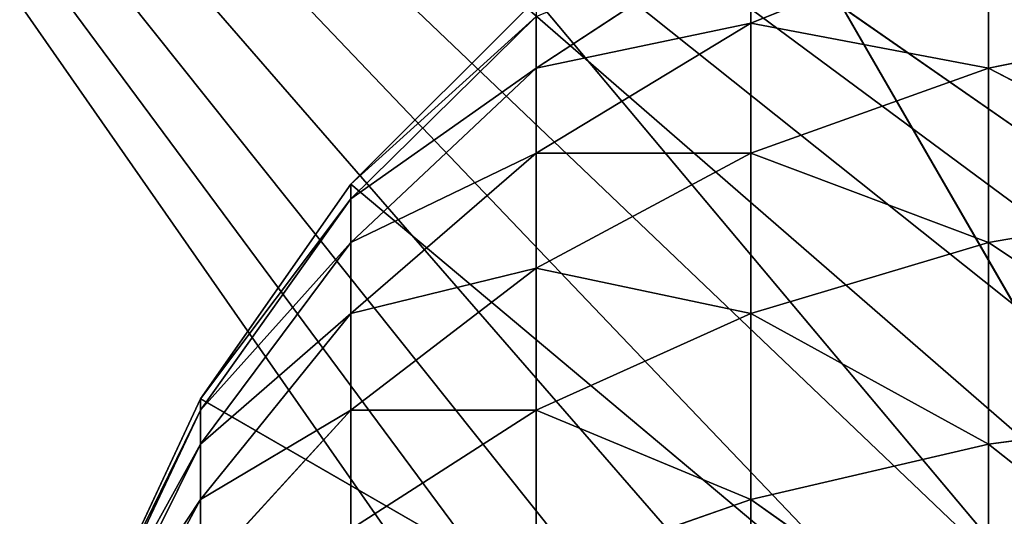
# Model space of a CAD drawing. Header units: centimetres. Extents: x 0.1 to 22.3, y 0.1 to 22.3.
# Tile 366 of 632: x 0.4402 to 0.5712, y 21.9002 to 21.9662. Entities that reach past the tile are written whole.
import ezdxf

# ---------------------------------------------------------------- set-up
doc = ezdxf.new("R2010")
doc.units = ezdxf.units.CM
doc.header["$LTSCALE"] = 2.54
doc.layers.get('0').update_dxf_attribs({"true_color": 0xff5454})

# ---------------------------------------------------------------- blocks, each defined once
blk = doc.blocks.new('Kosz na _mieci DELLA.STL')
at = {"color": 0}
for p, q in [((2.63747, 18.8158, 47.35), (0.33747, 22.1158, 47.35)), ((2.63747, 18.8158, 47.35), (0.33747, 22.1158, 47.35)), ((2.65267, 18.98945, 47.35), (0.33747, 22.1158, 47.35)), ((2.69778, 19.15782, 47.35), (0.33747, 22.1158, 47.35)), ((2.65267, 18.98945, 47.35), (0.33747, 22.1158, 47.35)), ((2.69778, 19.15782, 47.35), (0.33747, 22.1158, 47.35)), ((2.77145, 19.3158, 47.35), (0.33747, 22.1158, 47.35)), ((2.77145, 19.3158, 47.35), (0.33747, 22.1158, 47.35)), ((2.87143, 19.45859, 47.35), (0.33747, 22.1158, 47.35)), ((3.46383, 19.80061, 47.35), (0.33747, 22.1158, 47.35)), ((0.33747, 22.1158, 47.35), (3.29545, 19.75549, 47.35)), ((3.46383, 19.80061, 47.35), (0.33747, 22.1158, 47.35)), ((3.63747, 19.8158, 47.35), (0.33747, 22.1158, 47.35)), ((3.63747, 19.8158, 47.35), (0.33747, 22.1158, 47.35)), ((2.99469, 19.58185, 47.35), (0.33747, 22.1158, 47.35)), ((2.87143, 19.45859, 47.35), (0.33747, 22.1158, 47.35)), ((2.99469, 19.58185, 47.35), (0.33747, 22.1158, 47.35)), ((3.13747, 19.68183, 47.35), (0.33747, 22.1158, 47.35)), ((3.13747, 19.68183, 47.35), (0.33747, 22.1158, 47.35)), ((0.33747, 22.1158, 47.35), (3.29545, 19.75549, 47.35)), ((0.33747, 22.1158, 47.25), (2.63747, 18.8158, 47.25)), ((3.13747, 19.68183, 47.25), (0.33747, 22.1158, 47.25)), ((0.33747, 22.1158, 47.25), (3.29545, 19.75549, 47.25)), ((0.33747, 22.1158, 47.25), (3.29545, 19.75549, 47.25)), ((0.33747, 22.1158, 47.25), (3.46383, 19.80061, 47.25)), ((2.99469, 19.58185, 47.25), (0.33747, 22.1158, 47.25)), ((3.13747, 19.68183, 47.25), (0.33747, 22.1158, 47.25)), ((2.99469, 19.58185, 47.25), (0.33747, 22.1158, 47.25)), ((2.87143, 19.45859, 47.25), (0.33747, 22.1158, 47.25)), ((2.87143, 19.45859, 47.25), (0.33747, 22.1158, 47.25)), ((2.77145, 19.3158, 47.25), (0.33747, 22.1158, 47.25)), ((2.69778, 19.15782, 47.25), (0.33747, 22.1158, 47.25)), ((2.77145, 19.3158, 47.25), (0.33747, 22.1158, 47.25)), ((2.69778, 19.15782, 47.25), (0.33747, 22.1158, 47.25)), ((2.65267, 18.98945, 47.25), (0.33747, 22.1158, 47.25)), ((2.65267, 18.98945, 47.25), (0.33747, 22.1158, 47.25)), ((0.33747, 22.1158, 47.25), (2.63747, 18.8158, 47.25)), ((3.63747, 19.8158, 47.25), (0.33747, 22.1158, 47.25)), ((3.63747, 19.8158, 47.25), (0.33747, 22.1158, 47.25)), ((0.33747, 22.1158, 47.25), (3.46383, 19.80061, 47.25)), ((0.53747, 21.98901, 47.25), (0.63747, 21.8158, 47.25)), ((0.53747, 21.98901, 47.25), (0.63747, 21.8158, 47.25)), ((0.50892, 21.95977, 15.8976), (0.53747, 21.97856, 15.89076)), ((0.50892, 21.95977, 15.8976), (0.53747, 21.97856, 15.89076)), ((0.53747, 21.97856, 15.89076), (0.53747, 21.9658, 15.8634)), ((0.53747, 21.9658, 15.8634), (0.56907, 21.97856, 15.85603)), ((0.53747, 21.9658, 15.8634), (0.56907, 21.97856, 15.85603)), ((0.53747, 21.97856, 15.89076), (0.53747, 21.9658, 15.8634)), ((0.56907, 21.97856, 15.85603), (0.56907, 21.95977, 15.8292)), ((0.56907, 21.97856, 15.85603), (0.56907, 21.95977, 15.8292)), ((0.50892, 21.96901, 47.25), (0.48427, 21.94436, 47.25)), ((0.50892, 21.96901, 15.95), (0.48427, 21.94436, 15.95)), ((0.48427, 21.94436, 15.95), (0.50892, 21.96901, 47.25)), ((0.48427, 21.94436, 15.95), (0.50892, 21.96901, 47.25)), ((0.50892, 21.96901, 47.25), (0.48427, 21.94436, 47.25)), ((0.50892, 21.96901, 15.95), (0.48427, 21.94436, 15.95)), ((0.50892, 21.96901, 47.25), (0.63747, 21.8158, 47.25)), ((0.50892, 21.96901, 47.25), (0.63747, 21.8158, 47.25)), ((0.48427, 21.94241, 15.92768), (0.50892, 21.96668, 15.9234)), ((0.48427, 21.94241, 15.92768), (0.50892, 21.96668, 15.9234)), ((0.48427, 21.94436, 15.95), (0.50892, 21.96668, 15.9234)), ((0.48427, 21.94436, 15.95), (0.50892, 21.96668, 15.9234)), ((0.50892, 21.96668, 15.9234), (0.50892, 21.95977, 15.8976)), ((0.50892, 21.96668, 15.9234), (0.50892, 21.95977, 15.8976)), ((0.56907, 21.95977, 15.8292), (0.60275, 21.96668, 15.8234)), ((0.56907, 21.95977, 15.8292), (0.60275, 21.96668, 15.8234)), ((0.50892, 21.94848, 15.8734), (0.53747, 21.9658, 15.8634)), ((0.50892, 21.94848, 15.8734), (0.53747, 21.9658, 15.8634)), ((0.50892, 21.95977, 15.8976), (0.53747, 21.9658, 15.8634)), ((0.50892, 21.95977, 15.8976), (0.53747, 21.9658, 15.8634)), ((0.53747, 21.9658, 15.8634), (0.53747, 21.94848, 15.83867)), ((0.53747, 21.9658, 15.8634), (0.53747, 21.94848, 15.83867)), ((0.53747, 21.9658, 15.8634), (0.56907, 21.95977, 15.8292)), ((0.53747, 21.9658, 15.8634), (0.56907, 21.95977, 15.8292)), ((0.48427, 21.9366, 15.90603), (0.50892, 21.95977, 15.8976)), ((0.48427, 21.9366, 15.90603), (0.50892, 21.95977, 15.8976)), ((0.48427, 21.94241, 15.92768), (0.50892, 21.95977, 15.8976)), ((0.48427, 21.94241, 15.92768), (0.50892, 21.95977, 15.8976)), ((0.50892, 21.95977, 15.8976), (0.50892, 21.94848, 15.8734)), ((0.50892, 21.95977, 15.8976), (0.50892, 21.94848, 15.8734)), ((0.53747, 21.94848, 15.83867), (0.56907, 21.95977, 15.8292)), ((0.53747, 21.94848, 15.83867), (0.56907, 21.95977, 15.8292)), ((0.56907, 21.95977, 15.8292), (0.56907, 21.9366, 15.80603)), ((0.56907, 21.95977, 15.8292), (0.56907, 21.9366, 15.80603)), ((0.56907, 21.95977, 15.8292), (0.60275, 21.94241, 15.79912)), ((0.56907, 21.95977, 15.8292), (0.60275, 21.94241, 15.79912)), ((0.48427, 21.92713, 15.88572), (0.50892, 21.94848, 15.8734)), ((0.48427, 21.92713, 15.88572), (0.50892, 21.94848, 15.8734)), ((0.48427, 21.9366, 15.90603), (0.50892, 21.94848, 15.8734)), ((0.48427, 21.9366, 15.90603), (0.50892, 21.94848, 15.8734)), ((0.50892, 21.94848, 15.8734), (0.50892, 21.93317, 15.85152)), ((0.50892, 21.93317, 15.85152), (0.53747, 21.94848, 15.83867)), ((0.50892, 21.93317, 15.85152), (0.53747, 21.94848, 15.83867)), ((0.50892, 21.94848, 15.8734), (0.50892, 21.93317, 15.85152)), ((0.50892, 21.94848, 15.8734), (0.53747, 21.94848, 15.83867)), ((0.50892, 21.94848, 15.8734), (0.53747, 21.94848, 15.83867)), ((0.53747, 21.94848, 15.83867), (0.53747, 21.92713, 15.81732)), ((0.53747, 21.94848, 15.83867), (0.53747, 21.92713, 15.81732)), ((0.53747, 21.94848, 15.83867), (0.56907, 21.9366, 15.80603)), ((0.53747, 21.94848, 15.83867), (0.56907, 21.9366, 15.80603)), ((0.48427, 21.94436, 47.25), (0.46427, 21.9158, 47.25)), ((0.48427, 21.94436, 15.95), (0.46427, 21.9158, 15.95)), ((0.46427, 21.9158, 15.95), (0.48427, 21.94436, 47.25)), ((0.46427, 21.9158, 15.95), (0.48427, 21.94436, 47.25)), ((0.48427, 21.94436, 47.25), (0.46427, 21.9158, 47.25)), ((0.48427, 21.94436, 15.95), (0.46427, 21.9158, 15.95)), ((0.48427, 21.94436, 47.25), (0.63747, 21.8158, 47.25)), ((0.48427, 21.94436, 47.25), (0.63747, 21.8158, 47.25)), ((0.48427, 21.94436, 15.95), (0.48427, 21.94436, 47.25)), ((0.48427, 21.94436, 15.95), (0.48427, 21.94436, 47.25)), ((0.48427, 21.94436, 15.95), (0.48427, 21.94241, 15.92768)), ((0.48427, 21.94436, 15.95), (0.48427, 21.94241, 15.92768)), ((0.46427, 21.91428, 15.93264), (0.48427, 21.94241, 15.92768)), ((0.46427, 21.91428, 15.93264), (0.48427, 21.94241, 15.92768)), ((0.46427, 21.9158, 15.95), (0.48427, 21.94241, 15.92768)), ((0.46427, 21.9158, 15.95), (0.48427, 21.94241, 15.92768)), ((0.48427, 21.94241, 15.92768), (0.48427, 21.9366, 15.90603)), ((0.48427, 21.94241, 15.92768), (0.48427, 21.9366, 15.90603)), ((0.56907, 21.9366, 15.80603), (0.60275, 21.94241, 15.79912)), ((0.56907, 21.9366, 15.80603), (0.60275, 21.94241, 15.79912)), ((0.46427, 21.90977, 15.9158), (0.48427, 21.9366, 15.90603)), ((0.46427, 21.90977, 15.9158), (0.48427, 21.9366, 15.90603)), ((0.46427, 21.91428, 15.93264), (0.48427, 21.9366, 15.90603)), ((0.46427, 21.91428, 15.93264), (0.48427, 21.9366, 15.90603)), ((0.48427, 21.9366, 15.90603), (0.48427, 21.92713, 15.88572)), ((0.48427, 21.9366, 15.90603), (0.48427, 21.92713, 15.88572)), ((0.53747, 21.92713, 15.81732), (0.56907, 21.9366, 15.80603)), ((0.53747, 21.92713, 15.81732), (0.56907, 21.9366, 15.80603)), ((0.56907, 21.9366, 15.80603), (0.56907, 21.90977, 15.78724)), ((0.56907, 21.9366, 15.80603), (0.56907, 21.90977, 15.78724)), ((0.56907, 21.9366, 15.80603), (0.60275, 21.91428, 15.77943)), ((0.56907, 21.9366, 15.80603), (0.60275, 21.91428, 15.77943)), ((0.48427, 21.91428, 15.86736), (0.50892, 21.93317, 15.85152)), ((0.48427, 21.91428, 15.86736), (0.50892, 21.93317, 15.85152)), ((0.48427, 21.92713, 15.88572), (0.50892, 21.93317, 15.85152)), ((0.48427, 21.92713, 15.88572), (0.50892, 21.93317, 15.85152)), ((0.50892, 21.93317, 15.85152), (0.50892, 21.91428, 15.83264)), ((0.50892, 21.93317, 15.85152), (0.50892, 21.91428, 15.83264)), ((0.50892, 21.93317, 15.85152), (0.53747, 21.92713, 15.81732)), ((0.50892, 21.93317, 15.85152), (0.53747, 21.92713, 15.81732)), ((0.46427, 21.9024, 15.9), (0.48427, 21.92713, 15.88572)), ((0.46427, 21.9024, 15.9), (0.48427, 21.92713, 15.88572)), ((0.46427, 21.90977, 15.9158), (0.48427, 21.92713, 15.88572)), ((0.46427, 21.90977, 15.9158), (0.48427, 21.92713, 15.88572)), ((0.48427, 21.92713, 15.88572), (0.48427, 21.91428, 15.86736)), ((0.48427, 21.92713, 15.88572), (0.48427, 21.91428, 15.86736)), ((0.50892, 21.91428, 15.83264), (0.53747, 21.92713, 15.81732)), ((0.50892, 21.91428, 15.83264), (0.53747, 21.92713, 15.81732)), ((0.53747, 21.92713, 15.81732), (0.53747, 21.9024, 15.8)), ((0.53747, 21.92713, 15.81732), (0.53747, 21.9024, 15.8)), ((0.53747, 21.92713, 15.81732), (0.56907, 21.90977, 15.78724)), ((0.53747, 21.92713, 15.81732), (0.56907, 21.90977, 15.78724)), ((0.46427, 21.9158, 47.25), (0.44954, 21.88421, 47.25)), ((0.46427, 21.9158, 15.95), (0.44954, 21.88421, 15.95)), ((0.44954, 21.88421, 15.95), (0.46427, 21.9158, 47.25)), ((0.44954, 21.88421, 15.95), (0.46427, 21.9158, 47.25)), ((0.46427, 21.9158, 47.25), (0.44954, 21.88421, 47.25)), ((0.46427, 21.9158, 15.95), (0.44954, 21.88421, 15.95)), ((0.63747, 21.8158, 47.25), (0.46427, 21.9158, 47.25)), ((0.63747, 21.8158, 47.25), (0.46427, 21.9158, 47.25)), ((0.46427, 21.9158, 15.95), (0.46427, 21.9158, 47.25)), ((0.46427, 21.9158, 15.95), (0.46427, 21.9158, 47.25)), ((0.46427, 21.9158, 15.95), (0.46427, 21.91428, 15.93264)), ((0.46427, 21.9158, 15.95), (0.46427, 21.91428, 15.93264)), ((0.44954, 21.88316, 15.93812), (0.46427, 21.91428, 15.93264)), ((0.44954, 21.88316, 15.93812), (0.46427, 21.91428, 15.93264)), ((0.44954, 21.88421, 15.95), (0.46427, 21.91428, 15.93264)), ((0.44954, 21.88421, 15.95), (0.46427, 21.91428, 15.93264)), ((0.46427, 21.91428, 15.93264), (0.46427, 21.90977, 15.9158)), ((0.46427, 21.89241, 15.88572), (0.48427, 21.91428, 15.86736)), ((0.46427, 21.89241, 15.88572), (0.48427, 21.91428, 15.86736)), ((0.46427, 21.9024, 15.9), (0.48427, 21.91428, 15.86736)), ((0.46427, 21.9024, 15.9), (0.48427, 21.91428, 15.86736)), ((0.46427, 21.91428, 15.93264), (0.46427, 21.90977, 15.9158)), ((0.48427, 21.91428, 15.86736), (0.48427, 21.89844, 15.85152)), ((0.48427, 21.89844, 15.85152), (0.50892, 21.91428, 15.83264)), ((0.48427, 21.89844, 15.85152), (0.50892, 21.91428, 15.83264)), ((0.48427, 21.91428, 15.86736), (0.48427, 21.89844, 15.85152)), ((0.48427, 21.91428, 15.86736), (0.50892, 21.91428, 15.83264)), ((0.48427, 21.91428, 15.86736), (0.50892, 21.91428, 15.83264)), ((0.50892, 21.91428, 15.83264), (0.50892, 21.89241, 15.81732)), ((0.50892, 21.91428, 15.83264), (0.50892, 21.89241, 15.81732)), ((0.50892, 21.91428, 15.83264), (0.53747, 21.9024, 15.8)), ((0.50892, 21.91428, 15.83264), (0.53747, 21.9024, 15.8)), ((0.56907, 21.90977, 15.78724), (0.60275, 21.91428, 15.77943)), ((0.56907, 21.90977, 15.78724), (0.60275, 21.91428, 15.77943)), ((0.44954, 21.88008, 15.9266), (0.46427, 21.90977, 15.9158)), ((0.44954, 21.88008, 15.9266), (0.46427, 21.90977, 15.9158)), ((0.44954, 21.88316, 15.93812), (0.46427, 21.90977, 15.9158)), ((0.44954, 21.88316, 15.93812), (0.46427, 21.90977, 15.9158)), ((0.46427, 21.90977, 15.9158), (0.46427, 21.9024, 15.9)), ((0.46427, 21.90977, 15.9158), (0.46427, 21.9024, 15.9)), ((0.53747, 21.9024, 15.8), (0.56907, 21.90977, 15.78724)), ((0.53747, 21.9024, 15.8), (0.56907, 21.90977, 15.78724)), ((0.56907, 21.90977, 15.78724), (0.56907, 21.88008, 15.7734)), ((0.56907, 21.90977, 15.78724), (0.56907, 21.88008, 15.7734)), ((0.56907, 21.90977, 15.78724), (0.60275, 21.88316, 15.76492)), ((0.56907, 21.90977, 15.78724), (0.60275, 21.88316, 15.76492)), ((0.44954, 21.87504, 15.9158), (0.46427, 21.9024, 15.9)), ((0.44954, 21.87504, 15.9158), (0.46427, 21.9024, 15.9)), ((0.44954, 21.88008, 15.9266), (0.46427, 21.9024, 15.9)), ((0.44954, 21.88008, 15.9266), (0.46427, 21.9024, 15.9)), ((0.46427, 21.9024, 15.9), (0.46427, 21.89241, 15.88572)), ((0.46427, 21.9024, 15.9), (0.46427, 21.89241, 15.88572)), ((0.50892, 21.89241, 15.81732), (0.53747, 21.9024, 15.8)), ((0.50892, 21.89241, 15.81732), (0.53747, 21.9024, 15.8)), ((0.53747, 21.9024, 15.8), (0.53747, 21.87504, 15.78724)), ((0.53747, 21.9024, 15.8), (0.53747, 21.87504, 15.78724)), ((0.53747, 21.9024, 15.8), (0.56907, 21.88008, 15.7734)), ((0.53747, 21.9024, 15.8), (0.56907, 21.88008, 15.7734))]:
    blk.add_line(p, q, dxfattribs=at)
mesh = blk.add_polyface(dxfattribs=at)
corners = [(2.63747, 3.6158, 47.35), (0.33747, 22.1158, 47.35), (0.33747, 0.3158, 47.35)]
mesh.append_faces([[corners[k] for k in face] for face in [(0, 1, 2)]], dxfattribs={"color": 0})
mesh = blk.add_polyface(dxfattribs=at)
corners = [(2.63747, 18.8158, 47.35), (0.33747, 22.1158, 47.35), (2.63747, 3.6158, 47.35)]
mesh.append_faces([[corners[k] for k in face] for face in [(0, 1, 2)]], dxfattribs={"color": 0})
mesh = blk.add_polyface(dxfattribs=at)
corners = [(2.65267, 18.98945, 47.35), (0.33747, 22.1158, 47.35), (2.63747, 18.8158, 47.35)]
mesh.append_faces([[corners[k] for k in face] for face in [(0, 1, 2)]], dxfattribs={"color": 0})
mesh = blk.add_polyface(dxfattribs=at)
corners = [(2.69778, 19.15782, 47.35), (0.33747, 22.1158, 47.35), (2.65267, 18.98945, 47.35)]
mesh.append_faces([[corners[k] for k in face] for face in [(0, 1, 2)]], dxfattribs={"color": 0})
mesh = blk.add_polyface(dxfattribs=at)
corners = [(2.77145, 19.3158, 47.35), (0.33747, 22.1158, 47.35), (2.69778, 19.15782, 47.35)]
mesh.append_faces([[corners[k] for k in face] for face in [(0, 1, 2)]], dxfattribs={"color": 0})
mesh = blk.add_polyface(dxfattribs=at)
corners = [(2.87143, 19.45859, 47.35), (0.33747, 22.1158, 47.35), (2.77145, 19.3158, 47.35)]
mesh.append_faces([[corners[k] for k in face] for face in [(0, 1, 2)]], dxfattribs={"color": 0})
mesh = blk.add_polyface(dxfattribs=at)
corners = [(3.46383, 19.80061, 47.35), (0.33747, 22.1158, 47.35), (3.29545, 19.75549, 47.35)]
mesh.append_faces([[corners[k] for k in face] for face in [(0, 1, 2)]], dxfattribs={"color": 0})
mesh = blk.add_polyface(dxfattribs=at)
corners = [(3.63747, 19.8158, 47.35), (0.33747, 22.1158, 47.35), (3.46383, 19.80061, 47.35)]
mesh.append_faces([[corners[k] for k in face] for face in [(0, 1, 2)]], dxfattribs={"color": 0})
mesh = blk.add_polyface(dxfattribs=at)
corners = [(22.13747, 22.1158, 47.35), (0.33747, 22.1158, 47.35), (3.63747, 19.8158, 47.35)]
mesh.append_faces([[corners[k] for k in face] for face in [(0, 1, 2)]], dxfattribs={"color": 0})
mesh = blk.add_polyface(dxfattribs=at)
corners = [(2.99469, 19.58185, 47.35), (0.33747, 22.1158, 47.35), (2.87143, 19.45859, 47.35)]
mesh.append_faces([[corners[k] for k in face] for face in [(0, 1, 2)]], dxfattribs={"color": 0})
mesh = blk.add_polyface(dxfattribs=at)
corners = [(3.13747, 19.68183, 47.35), (0.33747, 22.1158, 47.35), (2.99469, 19.58185, 47.35)]
mesh.append_faces([[corners[k] for k in face] for face in [(0, 1, 2)]], dxfattribs={"color": 0})
mesh = blk.add_polyface(dxfattribs=at)
corners = [(3.29545, 19.75549, 47.35), (0.33747, 22.1158, 47.35), (3.13747, 19.68183, 47.35)]
mesh.append_faces([[corners[k] for k in face] for face in [(0, 1, 2)]], dxfattribs={"color": 0})
mesh = blk.add_polyface(dxfattribs=at)
corners = [(2.63747, 18.8158, 47.25), (0.33747, 0.3158, 47.25), (0.33747, 22.1158, 47.25)]
mesh.append_faces([[corners[k] for k in face] for face in [(0, 1, 2)]], dxfattribs={"color": 0})
mesh = blk.add_polyface(dxfattribs=at)
corners = [(3.29545, 19.75549, 47.25), (3.13747, 19.68183, 47.25), (0.33747, 22.1158, 47.25)]
mesh.append_faces([[corners[k] for k in face] for face in [(0, 1, 2)]], dxfattribs={"color": 0})
mesh = blk.add_polyface(dxfattribs=at)
corners = [(3.46383, 19.80061, 47.25), (3.29545, 19.75549, 47.25), (0.33747, 22.1158, 47.25)]
mesh.append_faces([[corners[k] for k in face] for face in [(0, 1, 2)]], dxfattribs={"color": 0})
mesh = blk.add_polyface(dxfattribs=at)
corners = [(3.13747, 19.68183, 47.25), (2.99469, 19.58185, 47.25), (0.33747, 22.1158, 47.25)]
mesh.append_faces([[corners[k] for k in face] for face in [(0, 1, 2)]], dxfattribs={"color": 0})
mesh = blk.add_polyface(dxfattribs=at)
corners = [(2.99469, 19.58185, 47.25), (2.87143, 19.45859, 47.25), (0.33747, 22.1158, 47.25)]
mesh.append_faces([[corners[k] for k in face] for face in [(0, 1, 2)]], dxfattribs={"color": 0})
mesh = blk.add_polyface(dxfattribs=at)
corners = [(2.87143, 19.45859, 47.25), (2.77145, 19.3158, 47.25), (0.33747, 22.1158, 47.25)]
mesh.append_faces([[corners[k] for k in face] for face in [(0, 1, 2)]], dxfattribs={"color": 0})
mesh = blk.add_polyface(dxfattribs=at)
corners = [(2.77145, 19.3158, 47.25), (2.69778, 19.15782, 47.25), (0.33747, 22.1158, 47.25)]
mesh.append_faces([[corners[k] for k in face] for face in [(0, 1, 2)]], dxfattribs={"color": 0})
mesh = blk.add_polyface(dxfattribs=at)
corners = [(2.69778, 19.15782, 47.25), (2.65267, 18.98945, 47.25), (0.33747, 22.1158, 47.25)]
mesh.append_faces([[corners[k] for k in face] for face in [(0, 1, 2)]], dxfattribs={"color": 0})
mesh = blk.add_polyface(dxfattribs=at)
corners = [(2.65267, 18.98945, 47.25), (2.63747, 18.8158, 47.25), (0.33747, 22.1158, 47.25)]
mesh.append_faces([[corners[k] for k in face] for face in [(0, 1, 2)]], dxfattribs={"color": 0})
mesh = blk.add_polyface(dxfattribs=at)
corners = [(22.13747, 22.1158, 47.25), (18.83747, 19.8158, 47.25), (0.33747, 22.1158, 47.25)]
mesh.append_faces([[corners[k] for k in face] for face in [(0, 1, 2)]], dxfattribs={"color": 0})
mesh = blk.add_polyface(dxfattribs=at)
corners = [(18.83747, 19.8158, 47.25), (3.63747, 19.8158, 47.25), (0.33747, 22.1158, 47.25)]
mesh.append_faces([[corners[k] for k in face] for face in [(0, 1, 2)]], dxfattribs={"color": 0})
mesh = blk.add_polyface(dxfattribs=at)
corners = [(3.63747, 19.8158, 47.25), (3.46383, 19.80061, 47.25), (0.33747, 22.1158, 47.25)]
mesh.append_faces([[corners[k] for k in face] for face in [(0, 1, 2)]], dxfattribs={"color": 0})
mesh = blk.add_polyface(dxfattribs=at)
corners = [(0.63747, 21.8158, 47.25), (0.60275, 22.01276, 47.25), (0.56907, 22.00374, 47.25)]
mesh.append_faces([[corners[k] for k in face] for face in [(0, 1, 2)]], dxfattribs={"color": 0})
mesh = blk.add_polyface(dxfattribs=at)
corners = [(0.63747, 21.8158, 47.25), (0.56907, 22.00374, 47.25), (0.53747, 21.98901, 47.25)]
mesh.append_faces([[corners[k] for k in face] for face in [(0, 1, 2)]], dxfattribs={"color": 0})
mesh = blk.add_polyface(dxfattribs=at)
corners = [(0.63747, 21.8158, 47.25), (0.53747, 21.98901, 47.25), (0.50892, 21.96901, 47.25)]
mesh.append_faces([[corners[k] for k in face] for face in [(0, 1, 2)]], dxfattribs={"color": 0})
mesh = blk.add_polyface(dxfattribs=at)
corners = [(0.50892, 21.95977, 15.8976), (0.53747, 21.97856, 15.89076), (0.53747, 21.9658, 15.8634)]
mesh.append_faces([[corners[k] for k in face] for face in [(0, 1, 2)]], dxfattribs={"color": 0})
mesh = blk.add_polyface(dxfattribs=at)
corners = [(0.50892, 21.96668, 15.9234), (0.53747, 21.97856, 15.89076), (0.50892, 21.95977, 15.8976)]
mesh.append_faces([[corners[k] for k in face] for face in [(0, 1, 2)]], dxfattribs={"color": 0})
mesh = blk.add_polyface(dxfattribs=at)
corners = [(0.53747, 21.9658, 15.8634), (0.56907, 21.97856, 15.85603), (0.56907, 21.95977, 15.8292)]
mesh.append_faces([[corners[k] for k in face] for face in [(0, 1, 2)]], dxfattribs={"color": 0})
mesh = blk.add_polyface(dxfattribs=at)
corners = [(0.53747, 21.97856, 15.89076), (0.56907, 21.97856, 15.85603), (0.53747, 21.9658, 15.8634)]
mesh.append_faces([[corners[k] for k in face] for face in [(0, 1, 2)]], dxfattribs={"color": 0})
mesh = blk.add_polyface(dxfattribs=at)
corners = [(0.56907, 21.97856, 15.85603), (0.60275, 21.96668, 15.8234), (0.56907, 21.95977, 15.8292)]
mesh.append_faces([[corners[k] for k in face] for face in [(0, 1, 2)]], dxfattribs={"color": 0})
mesh = blk.add_polyface(dxfattribs=at)
corners = [(0.63747, 21.8158, 47.25), (0.50892, 21.96901, 47.25), (0.48427, 21.94436, 47.25)]
mesh.append_faces([[corners[k] for k in face] for face in [(0, 1, 2)]], dxfattribs={"color": 0})
mesh = blk.add_polyface(dxfattribs=at)
corners = [(0.50892, 21.96901, 15.95), (0.48427, 21.94436, 15.95), (0.50892, 21.96901, 47.25)]
mesh.append_faces([[corners[k] for k in face] for face in [(0, 1, 2)]], dxfattribs={"color": 0})
mesh = blk.add_polyface(dxfattribs=at)
corners = [(0.50892, 21.96901, 47.25), (0.48427, 21.94436, 15.95), (0.48427, 21.94436, 47.25)]
mesh.append_faces([[corners[k] for k in face] for face in [(0, 1, 2)]], dxfattribs={"color": 0})
mesh = blk.add_polyface(dxfattribs=at)
corners = [(0.50892, 21.96901, 15.95), (0.50892, 21.96668, 15.9234), (0.48427, 21.94436, 15.95)]
mesh.append_faces([[corners[k] for k in face] for face in [(0, 1, 2)]], dxfattribs={"color": 0})
mesh = blk.add_polyface(dxfattribs=at)
corners = [(0.50892, 21.96668, 15.9234), (0.50892, 21.95977, 15.8976), (0.48427, 21.94241, 15.92768)]
mesh.append_faces([[corners[k] for k in face] for face in [(0, 1, 2)]], dxfattribs={"color": 0})
mesh = blk.add_polyface(dxfattribs=at)
corners = [(0.48427, 21.94436, 15.95), (0.50892, 21.96668, 15.9234), (0.48427, 21.94241, 15.92768)]
mesh.append_faces([[corners[k] for k in face] for face in [(0, 1, 2)]], dxfattribs={"color": 0})
mesh = blk.add_polyface(dxfattribs=at)
corners = [(0.56907, 21.95977, 15.8292), (0.60275, 21.96668, 15.8234), (0.60275, 21.94241, 15.79912)]
mesh.append_faces([[corners[k] for k in face] for face in [(0, 1, 2)]], dxfattribs={"color": 0})
mesh = blk.add_polyface(dxfattribs=at)
corners = [(0.50892, 21.94848, 15.8734), (0.53747, 21.9658, 15.8634), (0.53747, 21.94848, 15.83867)]
mesh.append_faces([[corners[k] for k in face] for face in [(0, 1, 2)]], dxfattribs={"color": 0})
mesh = blk.add_polyface(dxfattribs=at)
corners = [(0.50892, 21.95977, 15.8976), (0.53747, 21.9658, 15.8634), (0.50892, 21.94848, 15.8734)]
mesh.append_faces([[corners[k] for k in face] for face in [(0, 1, 2)]], dxfattribs={"color": 0})
mesh = blk.add_polyface(dxfattribs=at)
corners = [(0.53747, 21.9658, 15.8634), (0.56907, 21.95977, 15.8292), (0.53747, 21.94848, 15.83867)]
mesh.append_faces([[corners[k] for k in face] for face in [(0, 1, 2)]], dxfattribs={"color": 0})
mesh = blk.add_polyface(dxfattribs=at)
corners = [(0.50892, 21.95977, 15.8976), (0.50892, 21.94848, 15.8734), (0.48427, 21.9366, 15.90603)]
mesh.append_faces([[corners[k] for k in face] for face in [(0, 1, 2)]], dxfattribs={"color": 0})
mesh = blk.add_polyface(dxfattribs=at)
corners = [(0.50892, 21.95977, 15.8976), (0.48427, 21.9366, 15.90603), (0.48427, 21.94241, 15.92768)]
mesh.append_faces([[corners[k] for k in face] for face in [(0, 1, 2)]], dxfattribs={"color": 0})
mesh = blk.add_polyface(dxfattribs=at)
corners = [(0.56907, 21.9366, 15.80603), (0.53747, 21.94848, 15.83867), (0.56907, 21.95977, 15.8292)]
mesh.append_faces([[corners[k] for k in face] for face in [(0, 1, 2)]], dxfattribs={"color": 0})
mesh = blk.add_polyface(dxfattribs=at)
corners = [(0.56907, 21.95977, 15.8292), (0.60275, 21.94241, 15.79912), (0.56907, 21.9366, 15.80603)]
mesh.append_faces([[corners[k] for k in face] for face in [(0, 1, 2)]], dxfattribs={"color": 0})
mesh = blk.add_polyface(dxfattribs=at)
corners = [(0.50892, 21.94848, 15.8734), (0.50892, 21.93317, 15.85152), (0.48427, 21.92713, 15.88572)]
mesh.append_faces([[corners[k] for k in face] for face in [(0, 1, 2)]], dxfattribs={"color": 0})
mesh = blk.add_polyface(dxfattribs=at)
corners = [(0.50892, 21.94848, 15.8734), (0.48427, 21.92713, 15.88572), (0.48427, 21.9366, 15.90603)]
mesh.append_faces([[corners[k] for k in face] for face in [(0, 1, 2)]], dxfattribs={"color": 0})
mesh = blk.add_polyface(dxfattribs=at)
corners = [(0.53747, 21.92713, 15.81732), (0.50892, 21.93317, 15.85152), (0.53747, 21.94848, 15.83867)]
mesh.append_faces([[corners[k] for k in face] for face in [(0, 1, 2)]], dxfattribs={"color": 0})
mesh = blk.add_polyface(dxfattribs=at)
corners = [(0.50892, 21.94848, 15.8734), (0.53747, 21.94848, 15.83867), (0.50892, 21.93317, 15.85152)]
mesh.append_faces([[corners[k] for k in face] for face in [(0, 1, 2)]], dxfattribs={"color": 0})
mesh = blk.add_polyface(dxfattribs=at)
corners = [(0.56907, 21.9366, 15.80603), (0.53747, 21.92713, 15.81732), (0.53747, 21.94848, 15.83867)]
mesh.append_faces([[corners[k] for k in face] for face in [(0, 1, 2)]], dxfattribs={"color": 0})
mesh = blk.add_polyface(dxfattribs=at)
corners = [(0.63747, 21.8158, 47.25), (0.48427, 21.94436, 47.25), (0.46427, 21.9158, 47.25)]
mesh.append_faces([[corners[k] for k in face] for face in [(0, 1, 2)]], dxfattribs={"color": 0})
mesh = blk.add_polyface(dxfattribs=at)
corners = [(0.48427, 21.94436, 15.95), (0.46427, 21.9158, 15.95), (0.48427, 21.94436, 47.25)]
mesh.append_faces([[corners[k] for k in face] for face in [(0, 1, 2)]], dxfattribs={"color": 0})
mesh = blk.add_polyface(dxfattribs=at)
corners = [(0.48427, 21.94436, 47.25), (0.46427, 21.9158, 15.95), (0.46427, 21.9158, 47.25)]
mesh.append_faces([[corners[k] for k in face] for face in [(0, 1, 2)]], dxfattribs={"color": 0})
mesh = blk.add_polyface(dxfattribs=at)
corners = [(0.48427, 21.94436, 15.95), (0.48427, 21.94241, 15.92768), (0.46427, 21.9158, 15.95)]
mesh.append_faces([[corners[k] for k in face] for face in [(0, 1, 2)]], dxfattribs={"color": 0})
mesh = blk.add_polyface(dxfattribs=at)
corners = [(0.48427, 21.94241, 15.92768), (0.48427, 21.9366, 15.90603), (0.46427, 21.91428, 15.93264)]
mesh.append_faces([[corners[k] for k in face] for face in [(0, 1, 2)]], dxfattribs={"color": 0})
mesh = blk.add_polyface(dxfattribs=at)
corners = [(0.48427, 21.94241, 15.92768), (0.46427, 21.91428, 15.93264), (0.46427, 21.9158, 15.95)]
mesh.append_faces([[corners[k] for k in face] for face in [(0, 1, 2)]], dxfattribs={"color": 0})
mesh = blk.add_polyface(dxfattribs=at)
corners = [(0.60275, 21.91428, 15.77943), (0.56907, 21.9366, 15.80603), (0.60275, 21.94241, 15.79912)]
mesh.append_faces([[corners[k] for k in face] for face in [(0, 1, 2)]], dxfattribs={"color": 0})
mesh = blk.add_polyface(dxfattribs=at)
corners = [(0.48427, 21.9366, 15.90603), (0.48427, 21.92713, 15.88572), (0.46427, 21.90977, 15.9158)]
mesh.append_faces([[corners[k] for k in face] for face in [(0, 1, 2)]], dxfattribs={"color": 0})
mesh = blk.add_polyface(dxfattribs=at)
corners = [(0.48427, 21.9366, 15.90603), (0.46427, 21.90977, 15.9158), (0.46427, 21.91428, 15.93264)]
mesh.append_faces([[corners[k] for k in face] for face in [(0, 1, 2)]], dxfattribs={"color": 0})
mesh = blk.add_polyface(dxfattribs=at)
corners = [(0.56907, 21.90977, 15.78724), (0.53747, 21.92713, 15.81732), (0.56907, 21.9366, 15.80603)]
mesh.append_faces([[corners[k] for k in face] for face in [(0, 1, 2)]], dxfattribs={"color": 0})
mesh = blk.add_polyface(dxfattribs=at)
corners = [(0.60275, 21.91428, 15.77943), (0.56907, 21.90977, 15.78724), (0.56907, 21.9366, 15.80603)]
mesh.append_faces([[corners[k] for k in face] for face in [(0, 1, 2)]], dxfattribs={"color": 0})
mesh = blk.add_polyface(dxfattribs=at)
corners = [(0.50892, 21.93317, 15.85152), (0.50892, 21.91428, 15.83264), (0.48427, 21.91428, 15.86736)]
mesh.append_faces([[corners[k] for k in face] for face in [(0, 1, 2)]], dxfattribs={"color": 0})
mesh = blk.add_polyface(dxfattribs=at)
corners = [(0.50892, 21.93317, 15.85152), (0.48427, 21.91428, 15.86736), (0.48427, 21.92713, 15.88572)]
mesh.append_faces([[corners[k] for k in face] for face in [(0, 1, 2)]], dxfattribs={"color": 0})
mesh = blk.add_polyface(dxfattribs=at)
corners = [(0.50892, 21.93317, 15.85152), (0.53747, 21.92713, 15.81732), (0.50892, 21.91428, 15.83264)]
mesh.append_faces([[corners[k] for k in face] for face in [(0, 1, 2)]], dxfattribs={"color": 0})
mesh = blk.add_polyface(dxfattribs=at)
corners = [(0.48427, 21.92713, 15.88572), (0.48427, 21.91428, 15.86736), (0.46427, 21.9024, 15.9)]
mesh.append_faces([[corners[k] for k in face] for face in [(0, 1, 2)]], dxfattribs={"color": 0})
mesh = blk.add_polyface(dxfattribs=at)
corners = [(0.48427, 21.92713, 15.88572), (0.46427, 21.9024, 15.9), (0.46427, 21.90977, 15.9158)]
mesh.append_faces([[corners[k] for k in face] for face in [(0, 1, 2)]], dxfattribs={"color": 0})
mesh = blk.add_polyface(dxfattribs=at)
corners = [(0.53747, 21.9024, 15.8), (0.50892, 21.91428, 15.83264), (0.53747, 21.92713, 15.81732)]
mesh.append_faces([[corners[k] for k in face] for face in [(0, 1, 2)]], dxfattribs={"color": 0})
mesh = blk.add_polyface(dxfattribs=at)
corners = [(0.56907, 21.90977, 15.78724), (0.53747, 21.9024, 15.8), (0.53747, 21.92713, 15.81732)]
mesh.append_faces([[corners[k] for k in face] for face in [(0, 1, 2)]], dxfattribs={"color": 0})
mesh = blk.add_polyface(dxfattribs=at)
corners = [(0.63747, 21.8158, 47.25), (0.46427, 21.9158, 47.25), (0.44954, 21.88421, 47.25)]
mesh.append_faces([[corners[k] for k in face] for face in [(0, 1, 2)]], dxfattribs={"color": 0})
mesh = blk.add_polyface(dxfattribs=at)
corners = [(0.46427, 21.9158, 15.95), (0.44954, 21.88421, 15.95), (0.46427, 21.9158, 47.25)]
mesh.append_faces([[corners[k] for k in face] for face in [(0, 1, 2)]], dxfattribs={"color": 0})
mesh = blk.add_polyface(dxfattribs=at)
corners = [(0.46427, 21.9158, 47.25), (0.44954, 21.88421, 15.95), (0.44954, 21.88421, 47.25)]
mesh.append_faces([[corners[k] for k in face] for face in [(0, 1, 2)]], dxfattribs={"color": 0})
mesh = blk.add_polyface(dxfattribs=at)
corners = [(0.46427, 21.9158, 15.95), (0.46427, 21.91428, 15.93264), (0.44954, 21.88421, 15.95)]
mesh.append_faces([[corners[k] for k in face] for face in [(0, 1, 2)]], dxfattribs={"color": 0})
mesh = blk.add_polyface(dxfattribs=at)
corners = [(0.46427, 21.91428, 15.93264), (0.46427, 21.90977, 15.9158), (0.44954, 21.88316, 15.93812)]
mesh.append_faces([[corners[k] for k in face] for face in [(0, 1, 2)]], dxfattribs={"color": 0})
mesh = blk.add_polyface(dxfattribs=at)
corners = [(0.46427, 21.91428, 15.93264), (0.44954, 21.88316, 15.93812), (0.44954, 21.88421, 15.95)]
mesh.append_faces([[corners[k] for k in face] for face in [(0, 1, 2)]], dxfattribs={"color": 0})
mesh = blk.add_polyface(dxfattribs=at)
corners = [(0.48427, 21.91428, 15.86736), (0.48427, 21.89844, 15.85152), (0.46427, 21.89241, 15.88572)]
mesh.append_faces([[corners[k] for k in face] for face in [(0, 1, 2)]], dxfattribs={"color": 0})
mesh = blk.add_polyface(dxfattribs=at)
corners = [(0.48427, 21.91428, 15.86736), (0.46427, 21.89241, 15.88572), (0.46427, 21.9024, 15.9)]
mesh.append_faces([[corners[k] for k in face] for face in [(0, 1, 2)]], dxfattribs={"color": 0})
mesh = blk.add_polyface(dxfattribs=at)
corners = [(0.50892, 21.91428, 15.83264), (0.50892, 21.89241, 15.81732), (0.48427, 21.89844, 15.85152)]
mesh.append_faces([[corners[k] for k in face] for face in [(0, 1, 2)]], dxfattribs={"color": 0})
mesh = blk.add_polyface(dxfattribs=at)
corners = [(0.50892, 21.91428, 15.83264), (0.48427, 21.89844, 15.85152), (0.48427, 21.91428, 15.86736)]
mesh.append_faces([[corners[k] for k in face] for face in [(0, 1, 2)]], dxfattribs={"color": 0})
mesh = blk.add_polyface(dxfattribs=at)
corners = [(0.53747, 21.9024, 15.8), (0.50892, 21.89241, 15.81732), (0.50892, 21.91428, 15.83264)]
mesh.append_faces([[corners[k] for k in face] for face in [(0, 1, 2)]], dxfattribs={"color": 0})
mesh = blk.add_polyface(dxfattribs=at)
corners = [(0.60275, 21.88316, 15.76492), (0.56907, 21.90977, 15.78724), (0.60275, 21.91428, 15.77943)]
mesh.append_faces([[corners[k] for k in face] for face in [(0, 1, 2)]], dxfattribs={"color": 0})
mesh = blk.add_polyface(dxfattribs=at)
corners = [(0.46427, 21.90977, 15.9158), (0.46427, 21.9024, 15.9), (0.44954, 21.88008, 15.9266)]
mesh.append_faces([[corners[k] for k in face] for face in [(0, 1, 2)]], dxfattribs={"color": 0})
mesh = blk.add_polyface(dxfattribs=at)
corners = [(0.46427, 21.90977, 15.9158), (0.44954, 21.88008, 15.9266), (0.44954, 21.88316, 15.93812)]
mesh.append_faces([[corners[k] for k in face] for face in [(0, 1, 2)]], dxfattribs={"color": 0})
mesh = blk.add_polyface(dxfattribs=at)
corners = [(0.56907, 21.88008, 15.7734), (0.53747, 21.9024, 15.8), (0.56907, 21.90977, 15.78724)]
mesh.append_faces([[corners[k] for k in face] for face in [(0, 1, 2)]], dxfattribs={"color": 0})
mesh = blk.add_polyface(dxfattribs=at)
corners = [(0.60275, 21.88316, 15.76492), (0.56907, 21.88008, 15.7734), (0.56907, 21.90977, 15.78724)]
mesh.append_faces([[corners[k] for k in face] for face in [(0, 1, 2)]], dxfattribs={"color": 0})
mesh = blk.add_polyface(dxfattribs=at)
corners = [(0.46427, 21.9024, 15.9), (0.46427, 21.89241, 15.88572), (0.44954, 21.87504, 15.9158)]
mesh.append_faces([[corners[k] for k in face] for face in [(0, 1, 2)]], dxfattribs={"color": 0})
mesh = blk.add_polyface(dxfattribs=at)
corners = [(0.46427, 21.9024, 15.9), (0.44954, 21.87504, 15.9158), (0.44954, 21.88008, 15.9266)]
mesh.append_faces([[corners[k] for k in face] for face in [(0, 1, 2)]], dxfattribs={"color": 0})
mesh = blk.add_polyface(dxfattribs=at)
corners = [(0.53747, 21.87504, 15.78724), (0.50892, 21.89241, 15.81732), (0.53747, 21.9024, 15.8)]
mesh.append_faces([[corners[k] for k in face] for face in [(0, 1, 2)]], dxfattribs={"color": 0})
mesh = blk.add_polyface(dxfattribs=at)
corners = [(0.56907, 21.88008, 15.7734), (0.53747, 21.87504, 15.78724), (0.53747, 21.9024, 15.8)]
mesh.append_faces([[corners[k] for k in face] for face in [(0, 1, 2)]], dxfattribs={"color": 0})

msp = doc.modelspace()

# ---------------------------------------------------------------- block references
at = {"color": 0}
msp.add_blockref('Kosz na _mieci DELLA.STL', (0, 0), dxfattribs=at)

doc.saveas('drawing.dxf')
